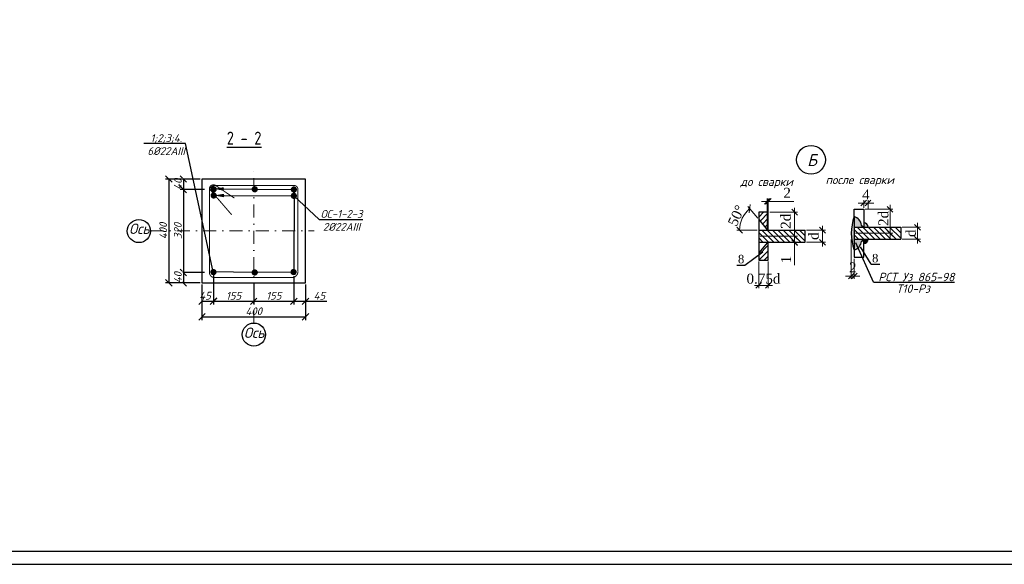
# Model space of a CAD drawing. Header units: millimetres. Extents: x -33345 to 4712671, y -3392 to 121473.
# Tile 541 of 656: x 2735623 to 2773628, y 44501 to 65501. Entities that reach past the tile are written whole.
import ezdxf
from ezdxf import colors
from ezdxf.entities.mleader import LeaderData, LeaderLine
from ezdxf.math import Vec2, Vec3

# ---------------------------------------------------------------- set-up
doc = ezdxf.new("R2010")
doc.units = ezdxf.units.MM
doc.linetypes.add('DASHDOTX2', pattern=[50.8, 25.4, -12.7, 0, -12.7])
for name, color, linetype, lineweight in [('0.25', 7, 'Continuous', 25), ('ACO-текст', 7, 'Continuous', 20), ('ар-ра', 117, 'Continuous', 30)]:
    doc.layers.add(name, color=color, linetype=linetype, lineweight=lineweight)
for name, color, linetype in [('_линия', 7, 'Continuous'), ('Лист', 7, 'Continuous'), ('размеры КЖ', 7, 'Continuous')]:
    doc.layers.add(name, color=color, linetype=linetype)
doc.styles.add('#_text', font='CS_Gost2304.shx')
doc.styles.add('_text', font='isocpeui.ttf')
doc.styles.add('ISOCPEUR_1.00', font='isocpeui.ttf')
doc.styles.add('RUSS', font='RUSS.shx', dxfattribs={"width": 0.8, "oblique": 15, "height": 250})
doc.styles.add('SHahzod', font='times.ttf')
doc.styles.add('simplex 300', font='isocpeui.ttf', dxfattribs={"height": 300})
doc.styles.get("Standard").update_dxf_attribs({"font": 'arial.ttf'})
doc.dimstyles.new('SHOH 100', dxfattribs={"dimtxt": 500, "dimasz": 200, "dimexe": 100, "dimexo": 50, "dimgap": 125, "dimtad": 1, "dimdec": 0, "dimtxsty": 'SHahzod', "dimblk": 'OBLIQUE', "dimcen": 200, "dimdle": 150, "dimadec": 0, "dimazin": 0, "dimtfac": 1, "dimtdec": 0, "dimtmove": 0, "dimatfit": 3, "dimfxl": 100, "dimlwd": 9, "dimlwe": 9, "dimarcsym": 0})
doc.dimstyles.new('SHOH 50', dxfattribs={"dimtxt": 350, "dimasz": 200, "dimexe": 100, "dimexo": 50, "dimgap": 125, "dimtad": 1, "dimdec": 0, "dimlfac": 0.5, "dimtxsty": 'SHahzod', "dimblk": 'OBLIQUE', "dimcen": 200, "dimdle": 150, "dimadec": 0, "dimazin": 0, "dimtfac": 1, "dimtdec": 0, "dimtmove": 0, "dimatfit": 3, "dimfxl": 100, "dimlwd": 9, "dimlwe": 9, "dimarcsym": 0})
doc.dimstyles.new('М 100', dxfattribs={"dimscale": 100, "dimtxt": 3, "dimasz": 2.5, "dimexe": 1.25, "dimexo": 0.625, "dimtad": 1, "dimdec": 0, "dimtxsty": 'Standard', "dimblk": 'OBLIQUE', "dimcen": 2.5, "dimadec": 0, "dimazin": 0, "dimtfac": 1, "dimtdec": 0, "dimtmove": 0, "dimatfit": 3, "dimfxl": 1, "dimtfill": 1, "dimarcsym": 0})
pattern_1 = [(225, (-44411857.44, 25045330.47), (94.5621, -94.5621), [])]

# ---------------------------------------------------------------- blocks, each defined once
blk = doc.blocks.new('*U327')
at = {"layer": '0.25', "color": 5, "linetype": 'Continuous', "lineweight": 25, "ltscale": 100}
blk.add_lwpolyline([(-125914, 0), (0, 0), (0, 42000), (-125914, 42000), (-125914, 0)], dxfattribs=at)
at = {"layer": '0.25', "color": 7, "linetype": 'Continuous', "lineweight": 30, "ltscale": 100}
blk.add_lwpolyline([(-123914, 500), (-500, 500), (-500, 41500), (-123914, 41500), (-123914, 500)], dxfattribs=at)
blk = doc.blocks.new('_Oblique')
at = {"color": 0, "linetype": 'ByBlock', "lineweight": -2}
blk.add_line((-0.5, -0.5), (0.5, 0.5), dxfattribs=at)
blk = doc.blocks.new('*D1491')
at = {"color": 0, "lineweight": -2, "ltscale": 100, "transparency": 16777216}
for p, q in [((2743102, 55706), (2743102, 54521)), ((2742657, 55293), (2742657, 54521)), ((2742657, 54646), (2743102, 54646))]:
    blk.add_line(p, q, dxfattribs=at)
at = {"layer": 'Defpoints', "color": 0, "ltscale": 100, "transparency": 16777216}
for p in [(2743102, 55768), (2742657, 55356)]:
    blk.add_point(p, dxfattribs=at)
at = {"color": 0, "lineweight": -2, "ltscale": 100, "transparency": 16777216, "xscale": 250, "yscale": 250, "zscale": 250, "rotation": 180}
blk.add_blockref('_Oblique', (2742657, 54646), dxfattribs=at)
at = {"color": 0, "lineweight": -2, "ltscale": 100, "transparency": 16777216, "xscale": 250, "yscale": 250, "zscale": 250}
blk.add_blockref('_Oblique', (2743102, 54646), dxfattribs=at)
at = {"color": 0, "ltscale": 100, "transparency": 16777216, "insert": (2742779, 54858), "char_height": 300, "attachment_point": 5, "style": 'ISOCPEUR_1.00', "bg_fill": 3, "box_fill_scale": 1.1, "bg_fill_color": 256, "bg_fill_true_color": 13158600, "bg_fill_transparency": 0}
blk.add_mtext('45', dxfattribs=at)
at = {"layer": 'Defpoints', "color": 0, "ltscale": 100, "transparency": 16777216}
blk.add_point((2743102, 54646), dxfattribs=at)
blk = doc.blocks.new('*D1492')
at = {"color": 0, "lineweight": -2, "ltscale": 100, "transparency": 16777216}
for p, q in [((2743102, 55638), (2743102, 54519)), ((2744657, 55368), (2744657, 54519)), ((2743102, 54644), (2744657, 54644))]:
    blk.add_line(p, q, dxfattribs=at)
at = {"layer": 'Defpoints', "color": 0, "ltscale": 100, "transparency": 16777216}
for p in [(2743102, 55700), (2744657, 55431), (2744657, 54644)]:
    blk.add_point(p, dxfattribs=at)
at = {"color": 0, "lineweight": -2, "ltscale": 100, "transparency": 16777216, "xscale": 250, "yscale": 250, "zscale": 250, "rotation": 180}
blk.add_blockref('_Oblique', (2743102, 54644), dxfattribs=at)
at = {"color": 0, "lineweight": -2, "ltscale": 100, "transparency": 16777216, "xscale": 250, "yscale": 250, "zscale": 250}
blk.add_blockref('_Oblique', (2744657, 54644), dxfattribs=at)
at = {"color": 0, "ltscale": 100, "transparency": 16777216, "insert": (2743879, 54857), "char_height": 300, "attachment_point": 5, "style": 'ISOCPEUR_1.00', "bg_fill": 3, "box_fill_scale": 1.1, "bg_fill_color": 256, "bg_fill_true_color": 13158600, "bg_fill_transparency": 0}
blk.add_mtext('155', dxfattribs=at)
blk = doc.blocks.new('*D1493')
at = {"color": 0, "lineweight": -2, "ltscale": 100, "transparency": 16777216}
for p, q in [((2746205, 55613), (2746205, 54519)), ((2746657, 55293), (2746657, 54519)), ((2746205, 54644), (2746657, 54644)), ((2746657, 54644), (2747475, 54644))]:
    blk.add_line(p, q, dxfattribs=at)
at = {"layer": 'Defpoints', "color": 0, "ltscale": 100, "transparency": 16777216}
for p in [(2746205, 55676), (2746657, 55356), (2746657, 54644)]:
    blk.add_point(p, dxfattribs=at)
at = {"color": 0, "lineweight": -2, "ltscale": 100, "transparency": 16777216, "xscale": 250, "yscale": 250, "zscale": 250, "rotation": 180}
blk.add_blockref('_Oblique', (2746205, 54644), dxfattribs=at)
at = {"color": 0, "lineweight": -2, "ltscale": 100, "transparency": 16777216, "xscale": 250, "yscale": 250, "zscale": 250}
blk.add_blockref('_Oblique', (2746657, 54644), dxfattribs=at)
at = {"color": 0, "ltscale": 100, "transparency": 16777216, "insert": (2747191, 54857), "char_height": 300, "attachment_point": 5, "style": 'ISOCPEUR_1.00', "bg_fill": 3, "box_fill_scale": 1.1, "bg_fill_color": 256, "bg_fill_true_color": 13158600, "bg_fill_transparency": 0}
blk.add_mtext('45', dxfattribs=at)
blk = doc.blocks.new('*D1494')
at = {"color": 0, "lineweight": -2, "ltscale": 100, "transparency": 16777216}
for p, q in [((2742657, 55293), (2742657, 53920)), ((2746657, 55293), (2746657, 53920)), ((2742657, 54045), (2746657, 54045))]:
    blk.add_line(p, q, dxfattribs=at)
at = {"layer": 'Defpoints', "color": 0, "ltscale": 100, "transparency": 16777216}
for p in [(2742657, 55356), (2746657, 55356), (2746657, 54045)]:
    blk.add_point(p, dxfattribs=at)
at = {"color": 0, "lineweight": -2, "ltscale": 100, "transparency": 16777216, "xscale": 250, "yscale": 250, "zscale": 250, "rotation": 180}
blk.add_blockref('_Oblique', (2742657, 54045), dxfattribs=at)
at = {"color": 0, "lineweight": -2, "ltscale": 100, "transparency": 16777216, "xscale": 250, "yscale": 250, "zscale": 250}
blk.add_blockref('_Oblique', (2746657, 54045), dxfattribs=at)
at = {"color": 0, "ltscale": 100, "transparency": 16777216, "insert": (2744657, 54257), "char_height": 300, "attachment_point": 5, "style": 'ISOCPEUR_1.00', "bg_fill": 3, "box_fill_scale": 1.1, "bg_fill_color": 256, "bg_fill_true_color": 13158600, "bg_fill_transparency": 0}
blk.add_mtext('400', dxfattribs=at)
blk = doc.blocks.new('*D1495')
at = {"color": 0, "lineweight": -2, "ltscale": 100, "transparency": 16777216}
for p, q in [((2742594, 59356), (2741816, 59356)), ((2741941, 59356), (2741941, 58956)), ((2742757, 58956), (2741816, 58956))]:
    blk.add_line(p, q, dxfattribs=at)
at = {"layer": 'Defpoints', "color": 0, "ltscale": 100, "transparency": 16777216}
for p in [(2742657, 59356), (2742819, 58956)]:
    blk.add_point(p, dxfattribs=at)
at = {"color": 0, "lineweight": -2, "ltscale": 100, "transparency": 16777216, "xscale": 250, "yscale": 250, "zscale": 250}
for p, rotation in [((2741941, 59356), 90), ((2741941, 58956), 270)]:
    blk.add_blockref('_Oblique', p, dxfattribs=dict(at, rotation=rotation))
at = {"color": 0, "ltscale": 100, "transparency": 16777216, "insert": (2741728, 59156), "char_height": 300, "attachment_point": 5, "rotation": 90, "style": 'ISOCPEUR_1.00', "bg_fill": 3, "box_fill_scale": 1.1, "bg_fill_color": 256, "bg_fill_true_color": 13158600, "bg_fill_transparency": 0}
blk.add_mtext('40', dxfattribs=at)
at = {"layer": 'Defpoints', "color": 0, "ltscale": 100, "transparency": 16777216}
blk.add_point((2741941, 58956), dxfattribs=at)
blk = doc.blocks.new('*D1496')
at = {"color": 0, "lineweight": -2, "ltscale": 100, "transparency": 16777216}
for p, q in [((2742241, 58956), (2741815, 58956)), ((2741940, 58956), (2741940, 55756)), ((2742759, 55756), (2741815, 55756))]:
    blk.add_line(p, q, dxfattribs=at)
at = {"layer": 'Defpoints', "color": 0, "ltscale": 100, "transparency": 16777216}
for p in [(2742303, 58956), (2741940, 55756), (2742821, 55756)]:
    blk.add_point(p, dxfattribs=at)
at = {"color": 0, "lineweight": -2, "ltscale": 100, "transparency": 16777216, "xscale": 250, "yscale": 250, "zscale": 250}
for p, rotation in [((2741940, 58956), 90), ((2741940, 55756), 270)]:
    blk.add_blockref('_Oblique', p, dxfattribs=dict(at, rotation=rotation))
at = {"color": 0, "ltscale": 100, "transparency": 16777216, "insert": (2741727, 57356), "char_height": 300, "attachment_point": 5, "rotation": 90, "style": 'ISOCPEUR_1.00', "bg_fill": 3, "box_fill_scale": 1.1, "bg_fill_color": 256, "bg_fill_true_color": 13158600, "bg_fill_transparency": 0}
blk.add_mtext('320', dxfattribs=at)
blk = doc.blocks.new('*D1497')
at = {"color": 0, "lineweight": -2, "ltscale": 100, "transparency": 16777216}
for p, q in [((2742759, 55756), (2741815, 55756)), ((2741940, 55756), (2741940, 55356)), ((2742594, 55356), (2741815, 55356))]:
    blk.add_line(p, q, dxfattribs=at)
at = {"layer": 'Defpoints', "color": 0, "ltscale": 100, "transparency": 16777216}
for p in [(2742821, 55756), (2742657, 55356)]:
    blk.add_point(p, dxfattribs=at)
at = {"color": 0, "lineweight": -2, "ltscale": 100, "transparency": 16777216, "xscale": 250, "yscale": 250, "zscale": 250}
for p, rotation in [((2741940, 55756), 90), ((2741940, 55356), 270)]:
    blk.add_blockref('_Oblique', p, dxfattribs=dict(at, rotation=rotation))
at = {"color": 0, "ltscale": 100, "transparency": 16777216, "insert": (2741727, 55556), "char_height": 300, "attachment_point": 5, "rotation": 90, "style": 'ISOCPEUR_1.00', "bg_fill": 3, "box_fill_scale": 1.1, "bg_fill_color": 256, "bg_fill_true_color": 13158600, "bg_fill_transparency": 0}
blk.add_mtext('40', dxfattribs=at)
at = {"layer": 'Defpoints', "color": 0, "ltscale": 100, "transparency": 16777216}
blk.add_point((2741940, 55356), dxfattribs=at)
blk = doc.blocks.new('*D1498')
at = {"color": 0, "lineweight": -2, "ltscale": 100, "transparency": 16777216}
for p, q in [((2742594, 59356), (2741253, 59356)), ((2741378, 59356), (2741378, 55356)), ((2742594, 55356), (2741253, 55356))]:
    blk.add_line(p, q, dxfattribs=at)
at = {"layer": 'Defpoints', "color": 0, "ltscale": 100, "transparency": 16777216}
for p in [(2742657, 59356), (2741378, 55356), (2742657, 55356)]:
    blk.add_point(p, dxfattribs=at)
at = {"color": 0, "lineweight": -2, "ltscale": 100, "transparency": 16777216, "xscale": 250, "yscale": 250, "zscale": 250}
for p, rotation in [((2741378, 59356), 90), ((2741378, 55356), 270)]:
    blk.add_blockref('_Oblique', p, dxfattribs=dict(at, rotation=rotation))
at = {"color": 0, "ltscale": 100, "transparency": 16777216, "insert": (2741165, 57356), "char_height": 300, "attachment_point": 5, "rotation": 90, "style": 'ISOCPEUR_1.00', "bg_fill": 3, "box_fill_scale": 1.1, "bg_fill_color": 256, "bg_fill_true_color": 13158600, "bg_fill_transparency": 0}
blk.add_mtext('400', dxfattribs=at)
blk = doc.blocks.new('*D1499')
at = {"color": 0, "lineweight": -2, "ltscale": 20, "transparency": 16777216}
for p, q in [((2744657, 55368), (2744657, 54519)), ((2746205, 55293), (2746205, 54519)), ((2744657, 54644), (2746205, 54644))]:
    blk.add_line(p, q, dxfattribs=at)
at = {"layer": 'Defpoints', "color": 0, "ltscale": 20, "transparency": 16777216}
for p in [(2744657, 55431), (2746205, 55356), (2746205, 54644)]:
    blk.add_point(p, dxfattribs=at)
at = {"color": 0, "lineweight": -2, "ltscale": 20, "transparency": 16777216, "xscale": 250, "yscale": 250, "zscale": 250, "rotation": 180}
blk.add_blockref('_Oblique', (2744657, 54644), dxfattribs=at)
at = {"color": 0, "lineweight": -2, "ltscale": 20, "transparency": 16777216, "xscale": 250, "yscale": 250, "zscale": 250}
blk.add_blockref('_Oblique', (2746205, 54644), dxfattribs=at)
at = {"color": 0, "ltscale": 20, "transparency": 16777216, "insert": (2745431, 54857), "char_height": 300, "attachment_point": 5, "style": 'ISOCPEUR_1.00', "bg_fill": 3, "box_fill_scale": 1.1, "bg_fill_color": 256, "bg_fill_true_color": 13158600, "bg_fill_transparency": 0}
blk.add_mtext('155', dxfattribs=at)
blk = doc.blocks.new('*D316')
at = {"layer": 'Defpoints', "color": 0, "lineweight": 30, "transparency": 16777216}
for p in [(-44382287, 24818378), (-44381363, 24818378), (-44382624, 24817536)]:
    blk.add_point(p, dxfattribs=at)
at = {"layer": 'размеры КЖ', "color": 0, "lineweight": 9, "transparency": 16777216}
for p, q in [((-44382237, 24818378), (-44381263, 24818378)), ((-44381363, 24817386), (-44381363, 24818528)), ((-44382574, 24817536), (-44381263, 24817536))]:
    blk.add_line(p, q, dxfattribs=at)
at = {"layer": 'размеры КЖ', "color": 0, "lineweight": 9, "transparency": 16777216, "xscale": 200, "yscale": 200, "zscale": 200}
for p, rotation in [((-44381363, 24818378), 90), ((-44381363, 24817536), 270)]:
    blk.add_blockref('_Oblique', p, dxfattribs=dict(at, rotation=rotation))
at = {"layer": 'размеры КЖ', "color": 0, "transparency": 16777216, "insert": (-44381671, 24818058), "char_height": 350, "attachment_point": 5, "rotation": 90, "style": 'SHahzod'}
blk.add_mtext('2d', dxfattribs=at)
blk = doc.blocks.new('*D317')
at = {"layer": 'Defpoints', "color": 0, "lineweight": 30, "transparency": 16777216}
for p in [(-44382285, 24817325), (-44382285, 24817309), (-44381363, 24817309)]:
    blk.add_point(p, dxfattribs=at)
at = {"layer": 'размеры КЖ', "color": 0, "lineweight": 9, "transparency": 16777216}
for p, q in [((-44381363, 24817325), (-44381363, 24817525)), ((-44382235, 24817325), (-44381263, 24817325)), ((-44382235, 24817309), (-44381263, 24817309)), ((-44381363, 24817325), (-44381363, 24817309)), ((-44381363, 24817309), (-44381363, 24816524))]:
    blk.add_line(p, q, dxfattribs=at)
at = {"layer": 'размеры КЖ', "color": 0, "lineweight": 9, "transparency": 16777216, "xscale": 200, "yscale": 200, "zscale": 200}
for p, rotation in [((-44381363, 24817325), 270), ((-44381363, 24817309), 90)]:
    blk.add_blockref('_Oblique', p, dxfattribs=dict(at, rotation=rotation))
at = {"layer": 'размеры КЖ', "color": 0, "transparency": 16777216, "insert": (-44381663, 24816716), "char_height": 350, "attachment_point": 5, "rotation": 90, "style": 'SHahzod'}
blk.add_mtext('1', dxfattribs=at)
blk = doc.blocks.new('*D318')
at = {"color": 0, "lineweight": 9, "transparency": 16777216}
for p, q in [((-44382656, 24818163), (-44383004, 24818578)), ((-44382674, 24817747), (-44383392, 24817747))]:
    blk.add_line(p, q, dxfattribs=at)
blk.add_arc((-44382307, 24817747), 985, 130, 180, dxfattribs=at)
at = {"layer": 'Defpoints', "color": 0, "lineweight": 30, "transparency": 16777216}
for p in [(-44383130, 24818288), (-44382624, 24818125), (-44382624, 24817747), (-44382321, 24817763), (-44380993, 24817747)]:
    blk.add_point(p, dxfattribs=at)
at = {"color": 0, "lineweight": 9, "transparency": 16777216, "xscale": 200, "yscale": 200, "zscale": 200}
for p, rotation in [((-44382940, 24818501), 39.9999999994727), ((-44383292, 24817747), 270.0000000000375)]:
    blk.add_blockref('_Oblique', p, dxfattribs=dict(at, rotation=rotation))
at = {"color": 0, "transparency": 16777216, "insert": (-44383406, 24818259), "char_height": 350, "attachment_point": 5, "rotation": 65, "style": 'SHahzod'}
blk.add_mtext('50°', dxfattribs=at)
blk = doc.blocks.new('*D319')
at = {"color": 0, "lineweight": 9, "transparency": 16777216}
for p, q in [((-44382624, 24816644), (-44382624, 24815709)), ((-44382287, 24816644), (-44382287, 24815709)), ((-44382137, 24815809), (-44382774, 24815809))]:
    blk.add_line(p, q, dxfattribs=at)
at = {"layer": 'Defpoints', "color": 0, "lineweight": 30, "transparency": 16777216}
for p in [(-44382624, 24816694), (-44382287, 24816694), (-44382624, 24815809)]:
    blk.add_point(p, dxfattribs=at)
at = {"color": 0, "lineweight": 9, "transparency": 16777216, "xscale": 200, "yscale": 200, "zscale": 200, "rotation": 180}
blk.add_blockref('_Oblique', (-44382624, 24815809), dxfattribs=at)
at = {"color": 0, "lineweight": 9, "transparency": 16777216, "xscale": 200, "yscale": 200, "zscale": 200}
blk.add_blockref('_Oblique', (-44382287, 24815809), dxfattribs=at)
at = {"color": 0, "transparency": 16777216, "insert": (-44382456, 24816042), "char_height": 350, "attachment_point": 5, "style": 'SHahzod'}
blk.add_mtext('0.75d', dxfattribs=at)
blk = doc.blocks.new('*D320')
at = {"color": 0, "lineweight": 9, "transparency": 16777216}
for p, q in [((-44380383, 24817175), (-44380383, 24817897)), ((-44380943, 24817747), (-44380283, 24817747)), ((-44380943, 24817325), (-44380283, 24817325))]:
    blk.add_line(p, q, dxfattribs=at)
at = {"layer": 'Defpoints', "color": 0, "lineweight": 30, "transparency": 16777216}
for p in [(-44380993, 24817747), (-44380383, 24817747), (-44380993, 24817325)]:
    blk.add_point(p, dxfattribs=at)
at = {"color": 0, "lineweight": 9, "transparency": 16777216, "xscale": 200, "yscale": 200, "zscale": 200}
for p, rotation in [((-44380383, 24817747), 90), ((-44380383, 24817325), 270)]:
    blk.add_blockref('_Oblique', p, dxfattribs=dict(at, rotation=rotation))
at = {"color": 0, "transparency": 16777216, "insert": (-44380691, 24817536), "char_height": 350, "attachment_point": 5, "rotation": 90, "style": 'SHahzod'}
blk.add_mtext('d', dxfattribs=at)
blk = doc.blocks.new('*D321')
at = {"color": 0, "lineweight": 9, "transparency": 16777216}
for p, q in [((-44382321, 24818757), (-44382521, 24818757)), ((-44382321, 24817813), (-44382321, 24818857)), ((-44382321, 24818757), (-44382287, 24818757)), ((-44382287, 24817813), (-44382287, 24818857)), ((-44382287, 24818757), (-44381386, 24818757))]:
    blk.add_line(p, q, dxfattribs=at)
at = {"layer": 'Defpoints', "color": 0, "lineweight": 30, "transparency": 16777216}
for p in [(-44382287, 24818757), (-44382321, 24817763), (-44382287, 24817763)]:
    blk.add_point(p, dxfattribs=at)
at = {"color": 0, "lineweight": 9, "transparency": 16777216, "xscale": 200, "yscale": 200, "zscale": 200}
blk.add_blockref('_Oblique', (-44382321, 24818757), dxfattribs=at)
at = {"color": 0, "lineweight": 9, "transparency": 16777216, "xscale": 200, "yscale": 200, "zscale": 200, "rotation": 180}
blk.add_blockref('_Oblique', (-44382287, 24818757), dxfattribs=at)
at = {"color": 0, "transparency": 16777216, "insert": (-44381624, 24819057), "char_height": 350, "attachment_point": 5, "style": 'SHahzod'}
blk.add_mtext('2', dxfattribs=at)
blk = doc.blocks.new('*D322')
at = {"color": 0, "lineweight": 9, "transparency": 16777216}
for p, q in [((-44378010, 24817488), (-44378010, 24818630)), ((-44378884, 24818480), (-44377910, 24818480)), ((-44379221, 24817638), (-44377910, 24817638))]:
    blk.add_line(p, q, dxfattribs=at)
at = {"layer": 'Defpoints', "color": 0, "lineweight": 30, "transparency": 16777216}
for p in [(-44378934, 24818480), (-44378010, 24818480), (-44379271, 24817638)]:
    blk.add_point(p, dxfattribs=at)
at = {"color": 0, "lineweight": 9, "transparency": 16777216, "xscale": 200, "yscale": 200, "zscale": 200}
for p, rotation in [((-44378010, 24818480), 90), ((-44378010, 24817638), 270)]:
    blk.add_blockref('_Oblique', p, dxfattribs=dict(at, rotation=rotation))
at = {"color": 0, "transparency": 16777216, "insert": (-44378243, 24818160), "char_height": 350, "attachment_point": 5, "rotation": 90, "style": 'SHahzod'}
blk.add_mtext('2d', dxfattribs=at)
blk = doc.blocks.new('*D323')
at = {"color": 0, "lineweight": 9, "transparency": 16777216}
for p, q in [((-44379372, 24817419), (-44379372, 24816038)), ((-44379271, 24816746), (-44379271, 24816038)), ((-44379372, 24816138), (-44379572, 24816138)), ((-44379271, 24816138), (-44379372, 24816138)), ((-44379271, 24816138), (-44379071, 24816138))]:
    blk.add_line(p, q, dxfattribs=at)
at = {"layer": 'Defpoints', "color": 0, "lineweight": 30, "transparency": 16777216}
for p in [(-44379372, 24817469), (-44379271, 24816796), (-44379372, 24816138)]:
    blk.add_point(p, dxfattribs=at)
at = {"color": 0, "lineweight": 9, "transparency": 16777216, "xscale": 200, "yscale": 200, "zscale": 200}
blk.add_blockref('_Oblique', (-44379372, 24816138), dxfattribs=at)
at = {"color": 0, "lineweight": 9, "transparency": 16777216, "xscale": 200, "yscale": 200, "zscale": 200, "rotation": 180}
blk.add_blockref('_Oblique', (-44379271, 24816138), dxfattribs=at)
at = {"color": 0, "transparency": 16777216, "insert": (-44379321, 24816438), "char_height": 350, "attachment_point": 5, "style": 'SHahzod'}
blk.add_mtext('2', dxfattribs=at)
blk = doc.blocks.new('*D324')
at = {"color": 0, "lineweight": 9, "transparency": 16777216}
for p, q in [((-44378934, 24818699), (-44379134, 24818699)), ((-44378934, 24818530), (-44378934, 24818799)), ((-44378783, 24818699), (-44378934, 24818699)), ((-44378783, 24818479), (-44378783, 24818799)), ((-44378783, 24818699), (-44378583, 24818699))]:
    blk.add_line(p, q, dxfattribs=at)
at = {"layer": 'Defpoints', "color": 0, "lineweight": 30, "transparency": 16777216}
for p in [(-44378934, 24818699), (-44378934, 24818480), (-44378783, 24818429)]:
    blk.add_point(p, dxfattribs=at)
at = {"color": 0, "lineweight": 9, "transparency": 16777216, "xscale": 200, "yscale": 200, "zscale": 200}
blk.add_blockref('_Oblique', (-44378934, 24818699), dxfattribs=at)
at = {"color": 0, "lineweight": 9, "transparency": 16777216, "xscale": 200, "yscale": 200, "zscale": 200, "rotation": 180}
blk.add_blockref('_Oblique', (-44378783, 24818699), dxfattribs=at)
at = {"color": 0, "transparency": 16777216, "insert": (-44378858, 24818999), "char_height": 350, "attachment_point": 5, "style": 'SHahzod'}
blk.add_mtext('4', dxfattribs=at)
blk = doc.blocks.new('*D325')
at = {"color": 0, "lineweight": 9, "transparency": 16777216}
for p, q in [((-44377589, 24817849), (-44376948, 24817849)), ((-44377048, 24817277), (-44377048, 24817999)), ((-44377589, 24817427), (-44376948, 24817427))]:
    blk.add_line(p, q, dxfattribs=at)
at = {"layer": 'Defpoints', "color": 0, "lineweight": 30, "transparency": 16777216}
for p in [(-44377639, 24817849), (-44377048, 24817849), (-44377639, 24817427)]:
    blk.add_point(p, dxfattribs=at)
at = {"color": 0, "lineweight": 9, "transparency": 16777216, "xscale": 200, "yscale": 200, "zscale": 200}
for p, rotation in [((-44377048, 24817849), 90), ((-44377048, 24817427), 270)]:
    blk.add_blockref('_Oblique', p, dxfattribs=dict(at, rotation=rotation))
at = {"color": 0, "transparency": 16777216, "insert": (-44377281, 24817638), "char_height": 350, "attachment_point": 5, "rotation": 90, "style": 'SHahzod'}
blk.add_mtext('d', dxfattribs=at)
blk = doc.blocks.new('ERE')
at = {"layer": 'размеры КЖ'}
h = blk.add_hatch(dxfattribs=at)
h.set_pattern_fill('ANSI31', color=256, scale=42.12, angle=180, style=0)
h.set_pattern_definition(pattern_1)
h.paths.add_polyline_path([(-44382320.8, 24817763.4), (-44382287.1, 24817763.4), (-44382287.1, 24818378.4), (-44382624.1, 24818378.4), (-44382624.1, 24818124.9)])
h = blk.add_hatch(color=256, dxfattribs=at)
h.paths.add_polyline_path([(-44379270.5, 24817049.1), (-44379270.5, 24818226.9, 0.170938)])
h.paths.add_polyline_path([(-44379270.5, 24817427.4), (-44379270.5, 24817049.1, 0.2920652), (-44379014.4, 24817354.4), (-44378953.1, 24817427.4)])
h.paths.add_polyline_path([(-44378933.6, 24817999.1), (-44378933.6, 24817848.6), (-44378783, 24817848.6, 0.4142136)])
h.paths.add_polyline_path([(-44379270.5, 24818226.9), (-44379270.5, 24817848.6), (-44378953.1, 24817848.6), (-44379014.4, 24817921.6, 0.2920652)])
h = blk.add_hatch(dxfattribs=at)
h.set_pattern_fill('ANSI31', color=256, scale=42.12, angle=90, style=0)
h.set_pattern_definition([(135, (-44408503.9, 25045432.47), (-94.5621, -94.5621), [])])
h.paths.add_polyline_path([(-44379270.5, 24817848.6), (-44379270.5, 24817427.4), (-44377639.3, 24817427.4), (-44377639.3, 24817848.6)])
h = blk.add_hatch(dxfattribs=at)
h.set_pattern_fill('ANSI31', color=256, scale=42.12, angle=90, style=0)
h.set_pattern_definition([(135, (-44411857.44, 25045330.47), (-94.5621, -94.5621), [])])
h.paths.add_polyline_path([(-44382624.1, 24817746.6), (-44382624.1, 24817325.4), (-44380992.8, 24817325.4), (-44380992.8, 24817746.6)])
h = blk.add_hatch(dxfattribs=at)
h.set_pattern_fill('ANSI31', color=256, scale=42.12, angle=180, style=0)
h.set_pattern_definition(pattern_1)
h.paths.add_polyline_path([(-44382287.1, 24816693.6), (-44382287.1, 24817308.5), (-44382320.8, 24817308.5), (-44382624.1, 24816947.1), (-44382624.1, 24816693.6)])
blk.add_hatch(color=256, dxfattribs=at).paths.add_polyline_path([(-44378933.6, 24817427.4), (-44378933.6, 24817276.8, 0.4142136), (-44378783, 24817427.4)])
for p, q in [((-44380992.8, 24817325.4), (-44380992.8, 24817746.6)), ((-44378594.2, 24815920.7), (-44379214.6, 24817300.7)), ((-44378671.1, 24816555.5), (-44378370.1, 24816555.5))]:
    blk.add_line(p, q)
at = {"layer": 'ар-ра', "color": 5}
for points in [[(-44382320.8, 24817763.4), (-44382287.1, 24817763.4), (-44382287.1, 24818378.4), (-44382624.1, 24818378.4), (-44382624.1, 24818124.9), (-44382320.8, 24817763.4)], [(-44379270.5, 24818226.9), (-44379270.5, 24818480.4), (-44378933.6, 24818480.4), (-44378933.6, 24817865.4), (-44378967.3, 24817865.4)], [(-44378967.3, 24817865.4), (-44379014.4, 24817921.6)], [(-44382320.8, 24817308.5), (-44382624.1, 24816947.1), (-44382624.1, 24816693.6), (-44382287.1, 24816693.6), (-44382287.1, 24817308.5), (-44382320.8, 24817308.5)], [(-44379270.5, 24817049.1), (-44379270.5, 24816795.6), (-44378933.6, 24816795.6), (-44378933.6, 24817410.5), (-44378967.3, 24817410.5)], [(-44378967.3, 24817410.5), (-44379014.4, 24817354.4)]]:
    blk.add_lwpolyline(points, dxfattribs=at)
at = {"layer": 'размеры КЖ'}
for p, q in [((-44379270.5, 24817848.6), (-44377639.3, 24817848.6)), ((-44377639.3, 24817848.6), (-44377639.3, 24817427.4)), ((-44382624.1, 24817746.6), (-44380992.8, 24817746.6)), ((-44382624.1, 24817325.4), (-44380992.8, 24817325.4)), ((-44379270.5, 24817427.4), (-44377639.3, 24817427.4)), ((-44378671.1, 24816555.5), (-44379055.2, 24817158.6)), ((-44383106.1, 24816523.8), (-44382480.9, 24816988.4)), ((-44383394.5, 24816523.8), (-44383106.1, 24816523.8)), ((-44378594.2, 24815920.7), (-44375750.1, 24815920.7))]:
    blk.add_line(p, q, dxfattribs=at)
for points in [[(-44379270.5, 24818226.9), (-44379270.5, 24817049.1)], [(-44382624.1, 24818124.9), (-44382624.1, 24816947.1)], [(-44382287.1, 24817763.4), (-44382287.1, 24817746.6)], [(-44382287.1, 24817308.5), (-44382287.1, 24817325.4)]]:
    blk.add_lwpolyline(points, dxfattribs=at)
blk.add_circle((-44380786.6, 24820214.8), 505.4, dxfattribs=at)
for centre, radius, start, end in [((-44377598.4, 24817638), 1772.8, 160.59946, 199.40054), ((-44379381.5, 24817873.7), 370.2, 7.43751, 72.56249), ((-44378933.6, 24817848.6), 150.5, 0, 90), ((-44379381.5, 24817402.3), 370.2, 287.43751, 352.56249), ((-44378933.6, 24817427.4), 150.5, 270, 0)]:
    blk.add_arc(centre, radius, start, end, dxfattribs=at)
at = {"color": 177, "true_color": 0x293189, "style": '_text'}
for s, p in [('после сварки', (-44380276, 24819364.6)), ('до сварки', (-44383265.1, 24819297.5)), ('Т10-Рз', (-44377788.9, 24815547.4))]:
    blk.add_text(s, height=294.84, dxfattribs=at).set_placement(p)
at = {"style": 'SHahzod'}
for p in [(-44383351.5, 24816586.7), (-44378644.2, 24816618.4)]:
    blk.add_text('8', height=294.8, dxfattribs=at).set_placement(p)
at = {"color": 177, "true_color": 0x293189, "attachment_point": 1, "style": '_text'}
for s, insert, char_height, width in [('Б', (-44380923.8, 24820414.7), 421.2, 335.045), ('РСТ Уз 865-98', (-44378420.8, 24816251.3), 294.84, 2928.599)]:
    blk.add_mtext(s, dxfattribs=dict(at, insert=insert, char_height=char_height, width=width))
for base, p1, p2, text, override, picture, middle in [((-44382287.1, 24818757.5), (-44382320.8, 24817763.4), (-44382287.1, 24817763.4), '2', {"dimfxl": 0.7}, '*D321', (-44381623.7, 24818757.5)), ((-44378933.6, 24818699.1), (-44378783, 24818429.5), (-44378933.6, 24818480.4), '4', {"dimfxl": 0.7}, '*D324', (-44378858.3, 24818699.1)), ((-44379371.8, 24816138.2), (-44379270.5, 24816795.6), (-44379371.8, 24817469.2), '2', {"dimfxl": 0.7}, '*D323', (-44379321.2, 24816138.2)), ((-44382624.1, 24815809.1), (-44382287.1, 24816693.6), (-44382624.1, 24816693.6), '0.75d', {"dimtxt": 300, "dimgap": 50, "dimfxl": 0.7}, '*D319', (-44382455.6, 24815809.1))]:
    dim = blk.add_linear_dim(base=base, p1=p1, p2=p2, text=text, dimstyle='SHOH 100', override=override)
    dim.commit()
    dim.dimension.update_dxf_attribs({"geometry": picture, "text_midpoint": middle, "dimtype": 128})
dim = blk.add_angular_dim_2l(base=(-44383129.8, 24818288), line1=((-44382624.1, 24818124.9), (-44382320.8, 24817763.4)), line2=((-44382624.1, 24817746.6), (-44380992.8, 24817746.6)), dimstyle='SHOH 100', override={"dimtxt": 300, "dimgap": 50, "dimfxl": 0.7})
dim.commit()
dim.dimension.update_dxf_attribs({"geometry": '*D318', "text_midpoint": (-44383406.3, 24818259.3)})
for base, p1, p2, text, override, picture, middle in [((-44378009.7, 24818480.4), (-44379270.5, 24817638), (-44378933.6, 24818480.4), '2d', {"dimtxt": 300, "dimgap": 50, "dimfxl": 0.7}, '*D322', (-44378009.7, 24818160.5)), ((-44380383.3, 24817746.6), (-44380992.8, 24817325.4), (-44380992.8, 24817746.6), 'd', {"dimfxl": 0.7}, '*D320', (-44380383.3, 24817536)), ((-44377048.3, 24817848.6), (-44377639.3, 24817427.4), (-44377639.3, 24817848.6), 'd', {"dimtxt": 300, "dimgap": 50, "dimfxl": 0.7}, '*D325', (-44377048.3, 24817638))]:
    dim = blk.add_linear_dim(base=base, p1=p1, p2=p2, angle=90, text=text, dimstyle='SHOH 100', override=override)
    dim.commit()
    dim.dimension.update_dxf_attribs({"geometry": picture, "text_midpoint": middle, "dimtype": 128})
at = {"layer": 'размеры КЖ'}
dim = blk.add_linear_dim(base=(-44381363.2, 24818378.4), p1=(-44382624.1, 24817536), p2=(-44382287.1, 24818378.4), angle=90, text='2d', dimstyle='SHOH 50', dxfattribs=at)
dim.commit()
dim.dimension.update_dxf_attribs({"geometry": '*D316', "text_midpoint": (-44381363.2, 24818058.5), "dimtype": 128})
dim = blk.add_linear_dim(base=(-44381363.2, 24817308.5), p1=(-44382285.4, 24817325.4), p2=(-44382285.4, 24817308.5), angle=90, text='1', dimstyle='SHOH 50', dxfattribs=at)
dim.commit()
dim.dimension.update_dxf_attribs({"geometry": '*D317', "text_midpoint": (-44381663.2, 24816716.2)})

msp = doc.modelspace()

# ---------------------------------------------------------------- linework, layer by layer
at = {"ltscale": 100, "elevation": 1359241.5}
msp.add_lwpolyline([(2742656.791, 55355.987), (2746656.791, 55355.987), (2746656.791, 59355.987), (2742656.791, 59355.987)], close=True, dxfattribs=at)
at = {"ltscale": 100, "const_width": 38.06, "elevation": 1359241.5}
msp.add_lwpolyline([(2743910.005, 58620.872), (2743182.652, 59111.931, 0.649720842), (2742947.322, 58946.877), (2742947.322, 55762.945, 0.409247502), (2743135.011, 55555.987), (2746163.225, 55554.813, 0.378566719), (2746364.583, 55815.74), (2746364.583, 58952.681, 0.44983918), (2746186.287, 59110.757), (2743182.652, 59111.931, 0.263368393), (2742944.395, 58977.078), (2743803.375, 57981.456)], format="xyb", dxfattribs=at)
at = {"color": 5, "ltscale": 100, "const_width": 120.318, "elevation": 1359241.5}
for points in [[(2743057.867, 58932.947, 1.108539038), (2743154.591, 59003.432, 0.902088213), (2743057.867, 58932.947, 0.575163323)], [(2744643.29, 58932.947, 1.108539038), (2744740.015, 59003.432, 0.902088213), (2744643.29, 58932.947, 0.575163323)], [(2746153.361, 58922.431, 1.108539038), (2746250.085, 58992.916, 0.902088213), (2746153.361, 58922.431, 0.575163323)], [(2743050.129, 55737.949, 1.108539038), (2743146.854, 55808.434, 0.902088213), (2743050.129, 55737.949, 0.575163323)], [(2746142.756, 55740.322, 1.108539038), (2746239.481, 55810.807, 0.902088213), (2746142.756, 55740.322, 0.575163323)]]:
    msp.add_lwpolyline(points, format="xyb", dxfattribs=at)
at = {"color": 242, "ltscale": 100, "true_color": 0xcd2027, "const_width": 120.318, "elevation": 1359241.5}
msp.add_lwpolyline([(2746153.361, 58678.374, 1.108539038), (2746250.085, 58748.86, 0.902088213), (2746153.361, 58678.374, 0.575163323)], format="xyb", dxfattribs=at)
at = {"ltscale": 100}
msp.add_circle((2740222.801, 57352.018, 1359241.5), 446.349, dxfattribs=at)

# ---------------------------------------------------------------- block references
at = {"color": 177, "lineweight": 30, "true_color": 0x293189, "xscale": 1.099541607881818, "yscale": 1.099541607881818, "zscale": 1.099541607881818}
msp.add_blockref('ERE', (51564688.119, -27230759.587), dxfattribs=at)
at = {"layer": 'Лист', "ltscale": 100, "transparency": 33554687}
msp.add_blockref('*U327', (2816119.017, 44501.326, 1359241.5), dxfattribs=at)

# ---------------------------------------------------------------- texts
at = {"insert": (2744278.063, 53631.534, 1359241.5), "char_height": 400, "width": 389.36983, "attachment_point": 1, "style": '_text'}
msp.add_mtext('Ось', dxfattribs=at)
at = {"layer": '_линия', "color": 18, "true_color": 0x000000, "insert": (2743616.956, 61185.949, 1359241.5), "char_height": 500, "width": 3235.38257, "attachment_point": 1, "style": '#_text'}
msp.add_mtext('{\\L2 - 2}', dxfattribs=at)
at = {"layer": 'ACO-текст', "insert": (2411663.702, 51383.739), "char_height": 270, "width": 5714.87896, "attachment_point": 1, "style": 'RUSS'}
msp.add_mtext('\\pi603.34;Размеры хомутов даны по \\P\\pi1278.9;внутренним граням', dxfattribs=at)

# ---------------------------------------------------------------- leaders
at = {"lineweight": 25}
ml = msp.add_multileader_mtext('Standard', dxfattribs=at)
ml.set_content('ОС-1-2-3\\P2%%C22AIII', color=256, style='simplex 300')
ml.set_leader_properties()
ml.build(insert=Vec2(0, 0))
ml.multileader.update_dxf_attribs({"has_dogleg": 0, "text_left_attachment_type": 6, "text_right_attachment_type": 6, "dogleg_length": 0.36, "arrow_head_size": 400})
ctx = ml.context
ctx.base_point, ctx.char_height, ctx.arrow_head_size, ctx.plane_origin = Vec3(2747179.824, 57801.396, 1359241.5), 300, 400, Vec3(2743805.896, 59589.195, 1359241.5)
ctx.left_attachment, ctx.right_attachment, ctx.text_align_type = 6, 6, 1
notes = []
notes.append((ctx, [(0, (1, 1, 0), (2747179.464, 57801.396, 1359241.5), (1, 0), 0.36, [(1, [(2743109.867, 58724.117, 1359241.5), (2746205.361, 58708.625, 1359241.5)], 0, [])])]))
ctx.mtext.insert, ctx.mtext.alignment, ctx.mtext.flow_direction = Vec3(2748047.165, 58161.396, 1359241.5), 2, 5
for ctx, leaders in notes:
    for number, flags, end, landing, length, lines in leaders:
        leader = LeaderData()
        leader.index, (leader.has_last_leader_line, leader.has_dogleg_vector, leader.attachment_direction) = number, flags
        leader.last_leader_point, leader.dogleg_vector, leader.dogleg_length = Vec3(end), Vec3(landing), length
        for number, points, colour, breaks in lines:
            line = LeaderLine()
            line.index, line.vertices, line.color, line.breaks = number, Vec3.list(points), colors.encode_raw_color(colour), breaks
            leader.lines.append(line)
        ctx.leaders.append(leader)

# ---------------------------------------------------------------- next in the draw order: dimensions: what is measured, and where the dimension line sits
at = {"ltscale": 100}
dim = msp.add_linear_dim(base=(2741940.959, 58956.174, 1359241.5), p1=(2742656.791, 59355.987, 1359241.5), p2=(2742819.336, 58956.174, 1359241.5), angle=270, dimstyle='М 100', override={"dimlfac": 0.1, "dimtxsty": 'ISOCPEUR_1.00', "dimfxl": 100, "dimarcsym": 1}, dxfattribs=at)
dim.commit()
dim.dimension.update_dxf_attribs({"geometry": '*D1495', "text_midpoint": (2741940.959, 59156.081, 1359241.5), "dimtype": 160})
for base, p1, p2, picture, middle in [((2743102.129, 54645.556, 1359241.5), (2742656.791, 55355.987, 1359241.5), (2743102.129, 55768.199, 1359241.5), '*D1491', (2742779.46, 54645.556, 1359241.5)), ((2746656.791, 54644.383, 1359241.5), (2746205.361, 55675.915, 1359241.5), (2746656.791, 55355.987, 1359241.5), '*D1493', (2747190.882, 54644.383, 1359241.5))]:
    dim = msp.add_linear_dim(base=base, p1=p1, p2=p2, dimstyle='М 100', override={"dimlfac": 0.1, "dimtxsty": 'ISOCPEUR_1.00', "dimfxl": 100, "dimarcsym": 1}, dxfattribs=at)
    dim.commit()
    dim.dimension.update_dxf_attribs({"geometry": picture, "text_midpoint": middle, "dimtype": 160})

# ---------------------------------------------------------------- next in the draw order: dimensions: what is measured, and where the dimension line sits
dim = msp.add_linear_dim(base=(2744656.791, 54644.383, 1359241.5), p1=(2743102.129, 55700.067, 1359241.5), p2=(2744656.791, 55430.816, 1359241.5), dimstyle='М 100', override={"dimlfac": 0.1, "dimtxsty": 'ISOCPEUR_1.00', "dimfxl": 100, "dimarcsym": 1}, dxfattribs=at)
dim.commit()
dim.dimension.update_dxf_attribs({"geometry": '*D1492', "text_midpoint": (2743879.46, 54856.883, 1359241.5)})

# ---------------------------------------------------------------- next in the draw order: linework, layer by layer
at = {"color": 5, "ltscale": 100, "const_width": 120.318, "elevation": 1359241.5}
msp.add_lwpolyline([(2744643.29, 55724.383, 1.108539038), (2744740.015, 55794.868, 0.902088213), (2744643.29, 55724.383, 0.575163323)], format="xyb", dxfattribs=at)

# ---------------------------------------------------------------- next in the draw order: dimensions: what is measured, and where the dimension line sits
at = {"ltscale": 100}
dim = msp.add_linear_dim(base=(2741939.785, 55755.848, 1359241.5), p1=(2742303.121, 58956.174, 1359241.5), p2=(2742821.376, 55755.848, 1359241.5), angle=270, dimstyle='М 100', override={"dimlfac": 0.1, "dimtxsty": 'ISOCPEUR_1.00', "dimfxl": 100, "dimarcsym": 1}, dxfattribs=at)
dim.commit()
dim.dimension.update_dxf_attribs({"geometry": '*D1496', "text_midpoint": (2741727.285, 57356.011, 1359241.5)})
dim = msp.add_linear_dim(base=(2746656.791, 54044.669, 1359241.5), p1=(2742656.791, 55355.987, 1359241.5), p2=(2746656.791, 55355.987, 1359241.5), dimstyle='М 100', override={"dimlfac": 0.1, "dimtxsty": 'ISOCPEUR_1.00', "dimfxl": 100, "dimarcsym": 1}, dxfattribs=at)
dim.commit()
dim.dimension.update_dxf_attribs({"geometry": '*D1494', "text_midpoint": (2744656.791, 54257.169, 1359241.5)})

# ---------------------------------------------------------------- next in the draw order: linework, layer by layer
at = {"linetype": 'DASHDOTX2', "lineweight": 5, "ltscale": 20}
msp.add_line((2744656.791, 53805.831, 1359241.5), (2744656.791, 59683.727, 1359241.5), dxfattribs=at)
at = {"color": 242, "ltscale": 100, "true_color": 0xcd2027, "const_width": 120.318, "elevation": 1359241.5}
msp.add_lwpolyline([(2743057.867, 58693.867, 1.108539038), (2743154.591, 58764.352, 0.902088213), (2743057.867, 58693.867, 0.575163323)], format="xyb", dxfattribs=at)
at = {"ltscale": 100}
msp.add_circle((2744660.76, 53359.499, 1359241.5), 446.349, dxfattribs=at)

# ---------------------------------------------------------------- next in the draw order: dimensions: what is measured, and where the dimension line sits
dim = msp.add_linear_dim(base=(2741939.785, 55355.987, 1359241.5), p1=(2742821.376, 55755.848, 1359241.5), p2=(2742656.791, 55355.987, 1359241.5), angle=270, dimstyle='М 100', override={"dimlfac": 0.1, "dimtxsty": 'ISOCPEUR_1.00', "dimfxl": 100, "dimarcsym": 1}, dxfattribs=at)
dim.commit()
dim.dimension.update_dxf_attribs({"geometry": '*D1497', "text_midpoint": (2741939.785, 55555.918, 1359241.5), "dimtype": 160})

# ---------------------------------------------------------------- next in the draw order: dimensions: what is measured, and where the dimension line sits
dim = msp.add_linear_dim(base=(2741377.516, 55355.987, 1359241.5), p1=(2742656.791, 59355.987, 1359241.5), p2=(2742656.791, 55355.987, 1359241.5), angle=270, dimstyle='М 100', override={"dimlfac": 0.1, "dimtxsty": 'ISOCPEUR_1.00', "dimfxl": 100, "dimarcsym": 1}, dxfattribs=at)
dim.commit()
dim.dimension.update_dxf_attribs({"geometry": '*D1498', "text_midpoint": (2741165.016, 57355.987, 1359241.5)})
at = {"ltscale": 20}
dim = msp.add_linear_dim(base=(2746205.361, 54644.383, 1359241.5), p1=(2744656.791, 55430.816, 1359241.5), p2=(2746205.361, 55355.987, 1359241.5), dimstyle='М 100', override={"dimlfac": 0.1, "dimtxsty": 'ISOCPEUR_1.00', "dimtmove": 1, "dimfxl": 100, "dimarcsym": 1}, dxfattribs=at)
dim.commit()
dim.dimension.update_dxf_attribs({"geometry": '*D1499', "text_midpoint": (2745431.076, 54856.883, 1359241.5)})

# ---------------------------------------------------------------- next in the draw order: linework, layer by layer
at = {"linetype": 'DASHDOTX2', "lineweight": 5, "ltscale": 20}
msp.add_line((2740669.132, 57355.987, 1359241.5), (2746984.531, 57355.987, 1359241.5), dxfattribs=at)

# ---------------------------------------------------------------- next in the draw order: texts
at = {"insert": (2739843.898, 57640.243, 1359241.5), "char_height": 400, "width": 389.36983, "attachment_point": 1, "style": '_text'}
msp.add_mtext('Ось', dxfattribs=at)

# ---------------------------------------------------------------- next in the draw order: leaders
at = {"lineweight": 25}
ml = msp.add_multileader_mtext('Standard', dxfattribs=at)
ml.set_content('1;2;3;4.\\P6%%C22AIII', color=256, style='simplex 300')
ml.set_leader_properties()
ml.build(insert=Vec2(0, 0))
ml.multileader.update_dxf_attribs({"has_dogleg": 0, "text_left_attachment_type": 6, "text_right_attachment_type": 6, "dogleg_length": 0.36, "arrow_head_size": 400})
ctx = ml.context
ctx.base_point, ctx.char_height, ctx.arrow_head_size, ctx.plane_origin = Vec3(2740533.354, 60726.589, 1359241.5), 300, 400, Vec3(2742928.433, 59583.128, 1359241.5)
ctx.left_attachment, ctx.right_attachment, ctx.text_align_type = 6, 6, 1
notes = []
notes.append((ctx, [(1, (1, 1, 0), (2742023.851, 60726.589, 1359241.5), (-1, 0), 0.36, [(5, [(2743100.089, 58979.041, 1359241.5), (2744695.29, 58966.69, 1359241.5), (2746215.965, 58956.174, 1359241.5), (2746205.376, 55770.565, 1359241.5), (2744656.778, 55754.634, 1359241.5), (2743092.352, 55780.55, 1359241.5)], 0, [])])]))
ctx.mtext.insert, ctx.mtext.alignment, ctx.mtext.flow_direction = Vec3(2741278.422, 61086.589, 1359241.5), 2, 5
for ctx, leaders in notes:
    for number, flags, end, landing, length, lines in leaders:
        leader = LeaderData()
        leader.index, (leader.has_last_leader_line, leader.has_dogleg_vector, leader.attachment_direction) = number, flags
        leader.last_leader_point, leader.dogleg_vector, leader.dogleg_length = Vec3(end), Vec3(landing), length
        for number, points, colour, breaks in lines:
            line = LeaderLine()
            line.index, line.vertices, line.color, line.breaks = number, Vec3.list(points), colors.encode_raw_color(colour), breaks
            leader.lines.append(line)
        ctx.leaders.append(leader)

doc.saveas('drawing.dxf')
